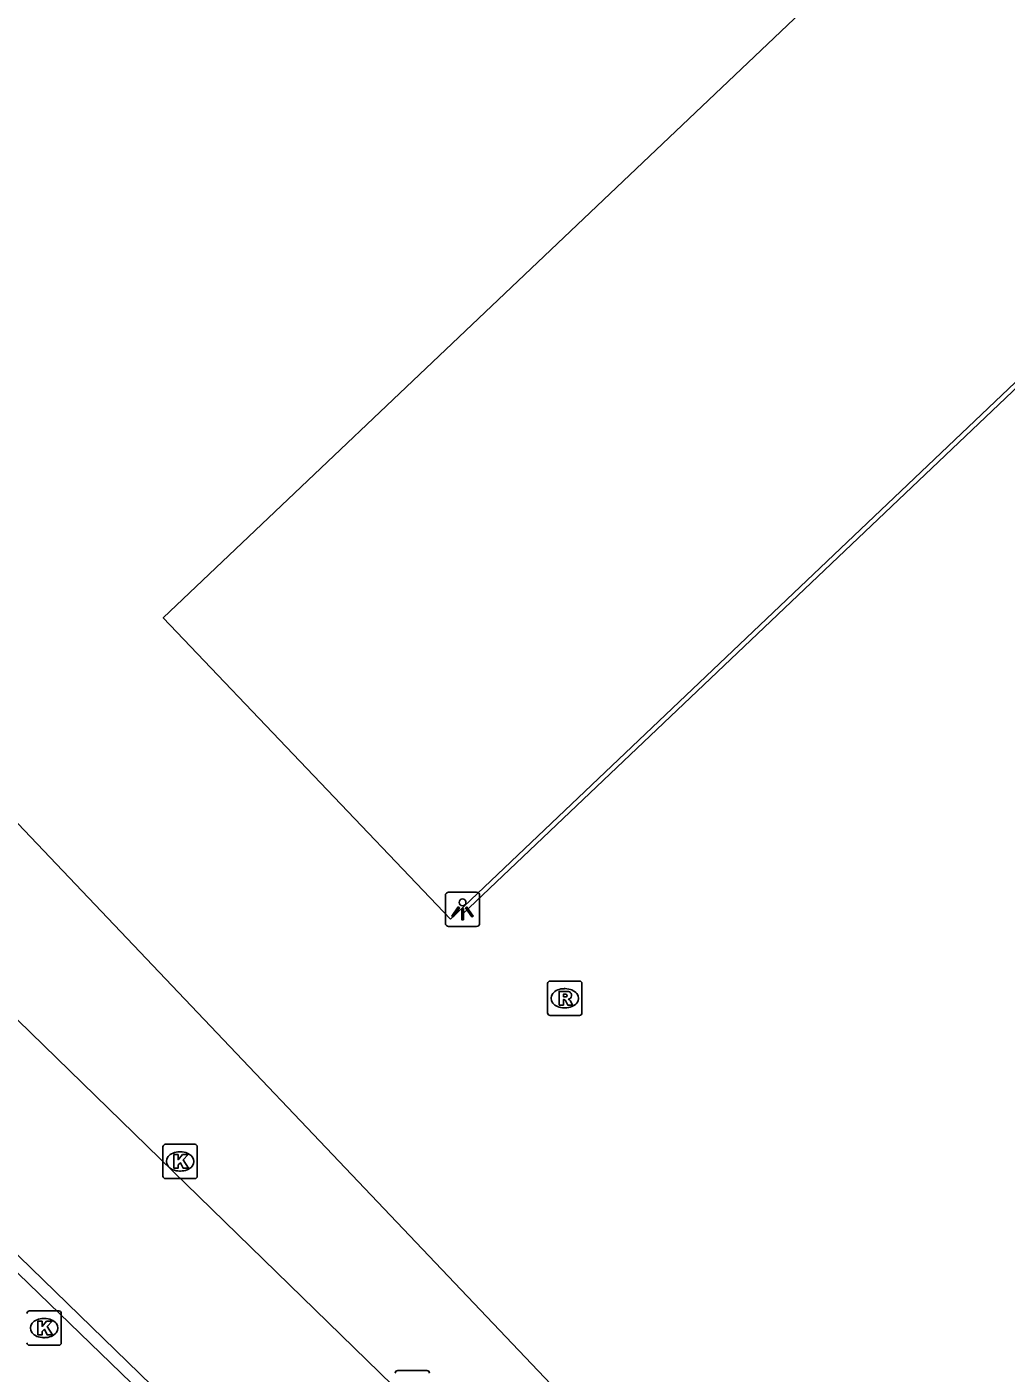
# Model space of a CAD drawing. Extents: x 156141 to 158132, y 385651 to 388399.
# Drawn here: x 156594.27 to 156622.78, y 388026.45 to 388065.65 of the extents above; entities that cross this region are included whole.
import ezdxf

# ---------------------------------------------------------------- set-up
doc = ezdxf.new("R2010")
doc.units = 0
for name, color, linetype in [('IMGEO_Grasland_agrarisch', 7, 'Continuous'), ('IMGEO_Hek', 7, 'Continuous'), ('IMGEO_Kolk', 7, 'Continuous'), ('IMGEO_Lichtpunt', 7, 'Continuous'), ('IMGEO_Lijnafwatering', 7, 'Continuous'), ('IMGEO_Rijbaan_lokaal_gesloten', 7, 'Continuous'), ('IMGEO_Rioolput', 7, 'Continuous')]:
    doc.layers.add(name, color=color, linetype=linetype)

msp = doc.modelspace()

# ---------------------------------------------------------------- linework, layer by layer
at = {"layer": 'IMGEO_Grasland_agrarisch'}
msp.add_lwpolyline([(156642.93, 387982.023), (156585.672, 388037.417), (156493.671, 388126.772), (156486.547, 388133.87)], dxfattribs=at)
at = {"layer": 'IMGEO_Hek'}
msp.add_lwpolyline([(156642.93, 387982.023), (156585.672, 388037.417), (156493.671, 388126.772), (156486.547, 388133.87)], dxfattribs=at)
at = {"layer": 'IMGEO_Kolk'}
for p, q in [((156598.234, 388032.186), (156598.234, 388033.038)), ((156598.309, 388033.112), (156599.161, 388033.112)), ((156599.235, 388033.038), (156599.235, 388032.186)), ((156598.722, 388032.892), (156598.747, 388032.892)), ((156598.745, 388032.332), (156598.72, 388032.332)), ((156599.161, 388032.112), (156598.309, 388032.112)), ((156594.349, 388028.26), (156595.201, 388028.26)), ((156594.762, 388028.04), (156594.787, 388028.04)), ((156595.275, 388028.186), (156595.275, 388027.334)), ((156594.785, 388027.48), (156594.76, 388027.48)), ((156595.201, 388027.26), (156594.349, 388027.26)), ((156605.071, 388026.523), (156605.923, 388026.523))]:
    msp.add_line(p, q, dxfattribs=at)
for points in [[(156598.234, 388032.186), (156598.234, 388033.038)], [(156598.309, 388033.112), (156599.161, 388033.112)], [(156599.235, 388033.038), (156599.235, 388032.186)], [(156598.555, 388032.812), (156598.678, 388032.812), (156598.678, 388032.661), (156598.808, 388032.812), (156598.972, 388032.812), (156598.826, 388032.661), (156598.979, 388032.412), (156598.827, 388032.412), (156598.742, 388032.576), (156598.678, 388032.509), (156598.678, 388032.412), (156598.555, 388032.412), (156598.555, 388032.812)], [(156599.161, 388032.112), (156598.309, 388032.112)], [(156594.349, 388028.26), (156595.201, 388028.26)], [(156594.595, 388027.96), (156594.718, 388027.96), (156594.718, 388027.809), (156594.848, 388027.96), (156595.012, 388027.96), (156594.866, 388027.809), (156595.019, 388027.56), (156594.867, 388027.56), (156594.782, 388027.724), (156594.718, 388027.657), (156594.718, 388027.56), (156594.595, 388027.56), (156594.595, 388027.96)], [(156595.275, 388028.186), (156595.275, 388027.334)], [(156595.201, 388027.26), (156594.349, 388027.26)], [(156605.071, 388026.523), (156605.923, 388026.523)]]:
    msp.add_lwpolyline(points, dxfattribs=at)
for centre, start, end in [((156598.311, 388033.036), 91.552, 178.448), ((156598.311, 388033.036), 91.552, 178.448), ((156599.159, 388033.036), 1.552, 88.448), ((156599.159, 388033.036), 1.552, 88.448), ((156598.311, 388032.188), 181.552, 268.448), ((156598.311, 388032.188), 181.552, 268.448), ((156599.159, 388032.188), 271.552, 358.448), ((156599.159, 388032.188), 271.552, 358.448), ((156594.351, 388028.184), 91.552, 178.448), ((156594.351, 388028.184), 91.552, 178.448), ((156595.199, 388028.184), 1.552, 88.448), ((156595.199, 388028.184), 1.552, 88.448), ((156594.351, 388027.336), 181.552, 268.448), ((156594.351, 388027.336), 181.552, 268.448), ((156595.199, 388027.336), 271.552, 358.448), ((156595.199, 388027.336), 271.552, 358.448), ((156605.073, 388026.447), 91.552, 178.448), ((156605.073, 388026.447), 91.552, 178.448), ((156605.921, 388026.447), 1.552, 88.448), ((156605.921, 388026.447), 1.552, 88.448)]:
    msp.add_arc(centre, 0.0765, start, end, dxfattribs=at)
for centre, major_axis, ratio, start_param, end_param in [((156598.721, 388032.612), (-0.387, 0.002), 0.722429, 4.712389, 7.853982), ((156598.746, 388032.612), (-0.39, 0.002), 0.717154, 1.570796, 4.712389), ((156594.761, 388027.76), (-0.387, 0.002), 0.722429, 4.712389, 7.853982), ((156594.786, 388027.76), (-0.39, 0.002), 0.717154, 1.570796, 4.712389)]:
    msp.add_ellipse(centre, major_axis=major_axis, ratio=ratio, start_param=start_param, end_param=end_param, dxfattribs=at)
at = {"layer": 'IMGEO_Lichtpunt'}
for p, q in [((156607.362, 388040.453), (156606.554, 388040.453)), ((156607.362, 388040.453), (156606.554, 388040.453)), ((156606.46, 388040.358), (156606.46, 388039.551)), ((156606.46, 388040.358), (156606.46, 388039.551)), ((156607.456, 388039.551), (156607.456, 388040.358)), ((156607.456, 388039.551), (156607.456, 388040.358)), ((156606.554, 388039.457), (156607.362, 388039.457)), ((156606.554, 388039.457), (156607.362, 388039.457))]:
    msp.add_line(p, q, dxfattribs=at)
for points in [[(156606.834, 388040.022), (156606.873, 388039.994), (156606.685, 388039.732), (156606.647, 388039.759), (156606.834, 388040.022)], [(156606.936, 388039.974), (156606.983, 388039.974), (156606.983, 388039.652), (156606.936, 388039.652), (156606.936, 388039.974)], [(156607.046, 388039.994), (156607.084, 388040.021), (156607.271, 388039.759), (156607.232, 388039.731), (156607.046, 388039.994)]]:
    msp.add_lwpolyline(points, dxfattribs=at)
msp.add_circle((156606.959, 388040.156), 0.0994, dxfattribs=at)
for centre, start, end in [((156606.554, 388040.358), 90, 180), ((156606.554, 388040.358), 90, 180), ((156607.362, 388040.358), 0, 90), ((156607.362, 388040.358), 0, 90), ((156606.554, 388039.551), 180, 270), ((156606.554, 388039.551), 180, 270), ((156607.362, 388039.551), 270, 0), ((156607.362, 388039.551), 270, 360)]:
    msp.add_arc(centre, 0.0946, start, end, dxfattribs=at)
at = {"layer": 'IMGEO_Lijnafwatering'}
for points in [[(156633.516, 388065.053), (156620.236, 388052.434)], [(156620.236, 388052.434), (156606.956, 388039.815)]]:
    msp.add_lwpolyline(points, dxfattribs=at)
at = {"layer": 'IMGEO_Rijbaan_lokaal_gesloten'}
for points in [[(156606.611, 388039.666), (156598.243, 388048.443), (156691.986, 388137.462), (156700.37, 388128.807), (156606.611, 388039.666)], [(156590.235, 388040.392), (156593.248, 388043.237), (156609.903, 388025.727)], [(156607.554, 388023.521), (156590.235, 388040.392)], [(156642.93, 387982.023), (156642.921, 387982.061), (156642.636, 387982.488), (156641.802, 387983.409), (156586.659, 388037.016)]]:
    msp.add_lwpolyline(points, dxfattribs=at)
at = {"layer": 'IMGEO_Rioolput'}
for p, q in [((156609.434, 388036.938), (156609.434, 388037.79)), ((156609.509, 388037.864), (156610.361, 388037.864)), ((156609.922, 388037.644), (156609.947, 388037.644)), ((156610.435, 388037.79), (156610.435, 388036.938)), ((156610.361, 388036.864), (156609.509, 388036.864)), ((156609.945, 388037.084), (156609.92, 388037.084))]:
    msp.add_line(p, q, dxfattribs=at)
for points in [[(156609.434, 388036.938), (156609.434, 388037.79)], [(156609.509, 388037.864), (156610.361, 388037.864)], [(156610.435, 388037.79), (156610.435, 388036.938)], [(156610.023, 388037.562), (156609.771, 388037.564), (156609.771, 388037.164)], [(156609.771, 388037.164), (156609.895, 388037.164), (156609.895, 388037.326), (156609.906, 388037.326)], [(156609.949, 388037.483), (156609.895, 388037.483), (156609.895, 388037.402)], [(156609.895, 388037.402), (156609.947, 388037.402)], [(156609.953, 388037.297), (156610.024, 388037.164), (156610.164, 388037.164), (156610.099, 388037.29)], [(156610.361, 388036.864), (156609.509, 388036.864)]]:
    msp.add_lwpolyline(points, dxfattribs=at)
for centre, radius, start, end in [((156609.511, 388037.788), 0.0765, 91.552, 178.448), ((156609.511, 388037.788), 0.0765, 91.552, 178.448), ((156610.359, 388037.788), 0.0765, 1.552, 88.448), ((156610.359, 388037.788), 0.0765, 1.552, 88.448), ((156609.905, 388037.273), 0.0533, 26.0293, 88.6989), ((156609.931, 388037.591), 0.19, 274.7715, 282.9687), ((156609.955, 388037.387), 0.0964, 77.0061, 93.1865), ((156609.969, 388037.444), 0.0378, 276.6634, 79.6772), ((156610.022, 388037.452), 0.109, 350.3612, 89.416), ((156610.02, 388037.452), 0.112, 277.5842, 350.9817), ((156610.004, 388037.237), 0.108, 29.5134, 73.7905), ((156609.511, 388036.94), 0.0765, 181.552, 268.448), ((156609.511, 388036.94), 0.0765, 181.552, 268.448), ((156610.359, 388036.94), 0.0765, 271.552, 358.448), ((156610.359, 388036.94), 0.0765, 271.552, 358.448)]:
    msp.add_arc(centre, radius, start, end, dxfattribs=at)
for centre, major_axis, ratio, start_param, end_param in [((156609.921, 388037.364), (-0.387, 0.002), 0.722429, 4.712389, 7.853982), ((156609.946, 388037.364), (-0.39, 0.002), 0.717154, 1.570796, 4.712389)]:
    msp.add_ellipse(centre, major_axis=major_axis, ratio=ratio, start_param=start_param, end_param=end_param, dxfattribs=at)

doc.saveas('drawing.dxf')
